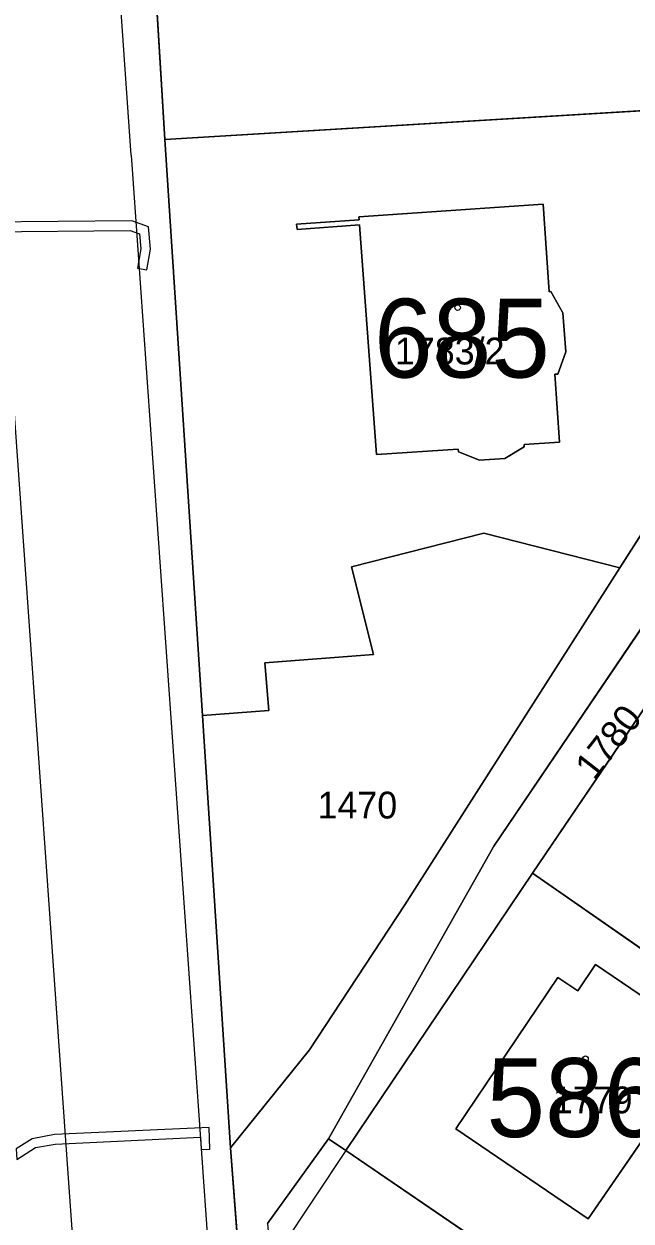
# Model space of a CAD drawing. Extents: x -689422 to -685210, y -987725 to -982160.
# Drawn here: x -687442.4 to -687403.9, y -985044.9 to -984969 of the extents above; entities that cross this region are included whole.
import ezdxf

# ---------------------------------------------------------------- set-up
doc = ezdxf.new("R2010")
doc.units = 0
for name, color, linetype in [('KN_Budovy', 7, 'Continuous'), ('KN_Budovy_cisla_domovni', 7, 'Continuous'), ('KN_Hranice_parcel', 7, 'Continuous'), ('KN_Hranice_parcel_vnitrni_kresba', 7, 'Continuous'), ('KN_Parcelni cisla', 7, 'Continuous'), ('KN_Polygon parcely', 7, 'Continuous'), ('KN_POZEMKY_ORNA PUDA', 7, 'Continuous'), ('KN_POZEMKY_OSTATNI PLOCHA', 7, 'Continuous'), ('KN_POZEMKY_TTP', 7, 'Continuous'), ('KN_POZEMKY_ZAHRADA', 7, 'Continuous'), ('KN_POZEMKY_ZASTAVENA PLOCHA', 7, 'Continuous'), ('KN_VYUZITI_16_ostatni plocha_silnice', 7, 'Continuous'), ('KN_VYUZITI_17_ostatni plocha_ostatni komunikace', 7, 'Continuous'), ('KN_VYUZITI_26_ostatni plocha_jina plocha', 7, 'Continuous'), ('KN_Věcná břemena k části', 7, 'Continuous'), ('KN_Značky budov', 7, 'Continuous')]:
    doc.layers.add(name, color=color, linetype=linetype)

msp = doc.modelspace()

# ---------------------------------------------------------------- linework, layer by layer
at = {"layer": 'KN_Budovy'}
for points in [[(-687408.24, -984987.32), (-687409.01, -984985.97), (-687409.11, -984985.98), (-687409.5, -984980.42), (-687421.18, -984981.23), (-687421.17, -984981.41), (-687425.14, -984981.7), (-687425.09, -984982.02), (-687421.14, -984981.73), (-687420.07, -984996.31), (-687414.88, -984995.96), (-687414.87, -984996.14), (-687413.54, -984996.67), (-687411.93, -984996.55), (-687410.69, -984995.82), (-687410.7, -984995.67), (-687408.45, -984995.52), (-687408.75, -984991.21), (-687408.57, -984991.2), (-687408.06, -984989.79)], [(-687408.56, -985029.47), (-687415.04, -985039.08), (-687406.63, -985044.78), (-687398.92, -985033.57), (-687406.18, -985028.66), (-687407.3, -985030.32)]]:
    msp.add_lwpolyline(points, close=True, dxfattribs=at)
at = {"layer": 'KN_Hranice_parcel'}
for p, q in [((-687433.5, -984976.32), (-687435.45, -984943.89)), ((-687433.5, -984976.32), (-687391.21, -984973.77)), ((-687431.11, -985012.86), (-687433.5, -984976.32)), ((-687389.4, -984979.6), (-687404.63, -985003.48)), ((-687398.16, -985005.13), (-687410.16, -985022.86)), ((-687429.32, -985040.27), (-687431.11, -985012.86)), ((-687410.16, -985022.86), (-687422.02, -985040.45)), ((-687410.16, -985022.86), (-687376.84, -985046.05)), ((-687423.12, -985039.7), (-687426.99, -985045.07)), ((-687422.02, -985040.45), (-687423.12, -985039.7)), ((-687428.78, -985047.56), (-687429.32, -985040.27)), ((-687394.63, -985059.14), (-687422.02, -985040.45))]:
    msp.add_line(p, q, dxfattribs=at)
for points in [[(-687331.76, -984907.04), (-687384.98, -984982.26), (-687400.63, -985003.42), (-687412.62, -985021.15), (-687423.12, -985039.7)], [(-687425.14, -984981.7), (-687421.17, -984981.41), (-687421.18, -984981.23), (-687409.5, -984980.42), (-687409.11, -984985.98), (-687409.01, -984985.97), (-687408.24, -984987.32), (-687408.06, -984989.79), (-687408.57, -984991.2), (-687408.75, -984991.21), (-687408.45, -984995.52), (-687410.7, -984995.67), (-687410.69, -984995.82), (-687411.93, -984996.55), (-687413.54, -984996.67), (-687414.87, -984996.14), (-687414.88, -984995.96), (-687420.07, -984996.31), (-687421.14, -984981.73), (-687425.09, -984982.02), (-687425.14, -984981.7)], [(-687404.63, -985003.48), (-687413.26, -985001.29), (-687421.66, -985003.43), (-687420.25, -985008.98), (-687427.14, -985009.52), (-687426.9, -985012.54), (-687431.11, -985012.86)], [(-687429.32, -985040.27), (-687424.32, -985034.07), (-687418.27, -985024.86), (-687404.63, -985003.48)], [(-687407.3, -985030.32), (-687406.18, -985028.66), (-687398.92, -985033.57), (-687406.63, -985044.78), (-687415.04, -985039.08), (-687408.56, -985029.47), (-687407.3, -985030.32)]]:
    msp.add_lwpolyline(points, dxfattribs=at)
at = {"layer": 'KN_Hranice_parcel_vnitrni_kresba'}
for p, q in [((-687435.63, -984977.32), (-687437.68, -984947.44)), ((-687435.63, -984977.32), (-687430.47, -985050.37)), ((-687439.58, -985042.49), (-687444.1, -984978.73)), ((-687422.02, -985040.45), (-687426.76, -985047.59)), ((-687436.15, -985092.19), (-687439.58, -985042.49))]:
    msp.add_line(p, q, dxfattribs=at)
at = {"layer": 'KN_Polygon parcely'}
for points in [[(-687428.78, -985047.56), (-687429.32, -985040.27), (-687431.11, -985012.86), (-687433.5, -984976.32), (-687435.45, -984943.89), (-687437.54, -984925.57), (-687437.94, -984920.24), (-687438.43, -984908.58), (-687442.31, -984854.7)], [(-687426.99, -985045.07), (-687423.12, -985039.7), (-687412.62, -985021.15), (-687400.63, -985003.42), (-687384.98, -984982.26), (-687331.76, -984907.04), (-687319.18, -984890.09), (-687315.09, -984886.85), (-687313.72, -984885.04), (-687294.73, -984859.91)], [(-687315.96, -984876.46), (-687321.6, -984883.93), (-687326.66, -984890.33), (-687327.95, -984889.56), (-687334.82, -984899.8), (-687341.61, -984909.93), (-687348.46, -984919.8), (-687354.19, -984928.05), (-687363.41, -984941.68), (-687366.79, -984946.79), (-687389.4, -984979.6), (-687404.63, -985003.48), (-687418.27, -985024.86), (-687424.32, -985034.07), (-687429.32, -985040.27), (-687428.78, -985047.56)]]:
    msp.add_lwpolyline(points, dxfattribs=at)
for points in [[(-687358.07, -984946.1), (-687344.92, -984926.49), (-687331.76, -984907.04), (-687384.98, -984982.26), (-687400.63, -985003.42), (-687412.62, -985021.15), (-687423.12, -985039.7), (-687422.02, -985040.45), (-687410.16, -985022.86), (-687398.16, -985005.13), (-687386.41, -984987.66), (-687383.34, -984983.41), (-687369.33, -984962.72)], [(-687399.9, -984945.5), (-687435.45, -984943.89), (-687433.5, -984976.32), (-687391.21, -984973.77)], [(-687431.11, -985012.86), (-687426.9, -985012.54), (-687427.14, -985009.52), (-687420.25, -985008.98), (-687421.66, -985003.43), (-687413.26, -985001.29), (-687404.63, -985003.48), (-687389.4, -984979.6), (-687391.21, -984973.77), (-687433.5, -984976.32)], [(-687425.14, -984981.7), (-687421.17, -984981.41), (-687421.18, -984981.23), (-687409.5, -984980.42), (-687409.11, -984985.98), (-687409.01, -984985.97), (-687408.24, -984987.32), (-687408.06, -984989.79), (-687408.57, -984991.2), (-687408.75, -984991.21), (-687408.45, -984995.52), (-687410.7, -984995.67), (-687410.69, -984995.82), (-687411.93, -984996.55), (-687413.54, -984996.67), (-687414.87, -984996.14), (-687414.88, -984995.96), (-687420.07, -984996.31), (-687421.14, -984981.73), (-687425.09, -984982.02)], [(-687425.14, -984981.7), (-687425.09, -984982.02), (-687421.14, -984981.73), (-687420.07, -984996.31), (-687414.88, -984995.96), (-687414.87, -984996.14), (-687413.54, -984996.67), (-687411.93, -984996.55), (-687410.69, -984995.82), (-687410.7, -984995.67), (-687408.45, -984995.52), (-687408.75, -984991.21), (-687408.57, -984991.2), (-687408.06, -984989.79), (-687408.24, -984987.32), (-687409.01, -984985.97), (-687409.11, -984985.98), (-687409.5, -984980.42), (-687421.18, -984981.23), (-687421.17, -984981.41)], [(-687424.32, -985034.07), (-687418.27, -985024.86), (-687404.63, -985003.48), (-687413.26, -985001.29), (-687421.66, -985003.43), (-687420.25, -985008.98), (-687427.14, -985009.52), (-687426.9, -985012.54), (-687431.11, -985012.86), (-687429.32, -985040.27)], [(-687376.84, -985046.05), (-687364.78, -985028.22), (-687398.16, -985005.13), (-687410.16, -985022.86)], [(-687410.16, -985022.86), (-687422.02, -985040.45), (-687394.63, -985059.14), (-687388.5, -985063.19), (-687376.84, -985046.05)], [(-687407.3, -985030.32), (-687406.18, -985028.66), (-687398.92, -985033.57), (-687406.63, -985044.78), (-687415.04, -985039.08), (-687408.56, -985029.47)], [(-687407.3, -985030.32), (-687408.56, -985029.47), (-687415.04, -985039.08), (-687406.63, -985044.78), (-687398.92, -985033.57), (-687406.18, -985028.66)], [(-687424.11, -985077.19), (-687423.77, -985080.93), (-687415.41, -985089.82), (-687411.86, -985084.52), (-687403.44, -985072.25), (-687394.63, -985059.14), (-687422.02, -985040.45), (-687423.12, -985039.7), (-687426.99, -985045.07), (-687426.76, -985047.59)]]:
    msp.add_lwpolyline(points, close=True, dxfattribs=at)
at = {"layer": 'KN_POZEMKY_ORNA PUDA'}
for p, q in [((-687433.5, -984976.32), (-687435.45, -984943.89)), ((-687391.21, -984973.77), (-687433.5, -984976.32))]:
    msp.add_line(p, q, dxfattribs=at)
at = {"layer": 'KN_POZEMKY_OSTATNI PLOCHA'}
for p, q in [((-687435.45, -984943.89), (-687433.5, -984976.32)), ((-687433.5, -984976.32), (-687431.11, -985012.86)), ((-687404.63, -985003.48), (-687389.4, -984979.6)), ((-687421.66, -985003.43), (-687413.26, -985001.29)), ((-687413.26, -985001.29), (-687404.63, -985003.48)), ((-687420.25, -985008.98), (-687421.66, -985003.43)), ((-687400.63, -985003.42), (-687412.62, -985021.15)), ((-687404.63, -985003.48), (-687418.27, -985024.86)), ((-687418.27, -985024.86), (-687404.63, -985003.48)), ((-687427.14, -985009.52), (-687420.25, -985008.98)), ((-687426.9, -985012.54), (-687427.14, -985009.52)), ((-687431.11, -985012.86), (-687426.9, -985012.54)), ((-687429.32, -985040.27), (-687431.11, -985012.86)), ((-687431.11, -985012.86), (-687429.32, -985040.27)), ((-687412.62, -985021.15), (-687423.12, -985039.7)), ((-687418.27, -985024.86), (-687424.32, -985034.07)), ((-687424.32, -985034.07), (-687418.27, -985024.86)), ((-687424.32, -985034.07), (-687429.32, -985040.27)), ((-687429.32, -985040.27), (-687424.32, -985034.07)), ((-687423.12, -985039.7), (-687426.99, -985045.07)), ((-687428.78, -985047.56), (-687429.32, -985040.27)), ((-687429.32, -985040.27), (-687428.78, -985047.56))]:
    msp.add_line(p, q, dxfattribs=at)
at = {"layer": 'KN_POZEMKY_TTP'}
for p, q in [((-687412.62, -985021.15), (-687400.63, -985003.42)), ((-687398.16, -985005.13), (-687410.16, -985022.86)), ((-687423.12, -985039.7), (-687412.62, -985021.15)), ((-687410.16, -985022.86), (-687422.02, -985040.45)), ((-687422.02, -985040.45), (-687423.12, -985039.7))]:
    msp.add_line(p, q, dxfattribs=at)
at = {"layer": 'KN_POZEMKY_ZAHRADA'}
for p, q in [((-687433.5, -984976.32), (-687391.21, -984973.77)), ((-687431.11, -985012.86), (-687433.5, -984976.32)), ((-687389.4, -984979.6), (-687404.63, -985003.48)), ((-687409.5, -984980.42), (-687421.18, -984981.23)), ((-687409.11, -984985.98), (-687409.5, -984980.42)), ((-687421.17, -984981.41), (-687425.14, -984981.7)), ((-687421.18, -984981.23), (-687421.17, -984981.41)), ((-687425.14, -984981.7), (-687425.09, -984982.02)), ((-687425.09, -984982.02), (-687421.14, -984981.73)), ((-687421.14, -984981.73), (-687420.07, -984996.31)), ((-687409.01, -984985.97), (-687409.11, -984985.98)), ((-687408.24, -984987.32), (-687409.01, -984985.97)), ((-687408.06, -984989.79), (-687408.24, -984987.32)), ((-687408.57, -984991.2), (-687408.06, -984989.79)), ((-687408.75, -984991.21), (-687408.57, -984991.2)), ((-687408.45, -984995.52), (-687408.75, -984991.21)), ((-687411.93, -984996.55), (-687410.69, -984995.82)), ((-687410.7, -984995.67), (-687408.45, -984995.52)), ((-687410.69, -984995.82), (-687410.7, -984995.67)), ((-687420.07, -984996.31), (-687414.88, -984995.96)), ((-687414.88, -984995.96), (-687414.87, -984996.14)), ((-687414.87, -984996.14), (-687413.54, -984996.67)), ((-687413.54, -984996.67), (-687411.93, -984996.55)), ((-687413.26, -985001.29), (-687421.66, -985003.43)), ((-687404.63, -985003.48), (-687413.26, -985001.29)), ((-687421.66, -985003.43), (-687420.25, -985008.98)), ((-687410.16, -985022.86), (-687398.16, -985005.13)), ((-687420.25, -985008.98), (-687427.14, -985009.52)), ((-687427.14, -985009.52), (-687426.9, -985012.54)), ((-687426.9, -985012.54), (-687431.11, -985012.86)), ((-687422.02, -985040.45), (-687410.16, -985022.86)), ((-687410.16, -985022.86), (-687376.84, -985046.05)), ((-687376.84, -985046.05), (-687410.16, -985022.86)), ((-687406.18, -985028.66), (-687407.3, -985030.32)), ((-687398.92, -985033.57), (-687406.18, -985028.66)), ((-687408.56, -985029.47), (-687415.04, -985039.08)), ((-687407.3, -985030.32), (-687408.56, -985029.47)), ((-687406.63, -985044.78), (-687398.92, -985033.57)), ((-687415.04, -985039.08), (-687406.63, -985044.78)), ((-687426.99, -985045.07), (-687423.12, -985039.7)), ((-687423.12, -985039.7), (-687422.02, -985040.45)), ((-687394.63, -985059.14), (-687422.02, -985040.45)), ((-687422.02, -985040.45), (-687394.63, -985059.14))]:
    msp.add_line(p, q, dxfattribs=at)
at = {"layer": 'KN_POZEMKY_ZASTAVENA PLOCHA'}
for p, q in [((-687421.18, -984981.23), (-687409.5, -984980.42)), ((-687409.5, -984980.42), (-687409.11, -984985.98)), ((-687425.14, -984981.7), (-687421.17, -984981.41)), ((-687421.17, -984981.41), (-687421.18, -984981.23)), ((-687425.09, -984982.02), (-687425.14, -984981.7)), ((-687421.14, -984981.73), (-687425.09, -984982.02)), ((-687420.07, -984996.31), (-687421.14, -984981.73)), ((-687409.11, -984985.98), (-687409.01, -984985.97)), ((-687409.01, -984985.97), (-687408.24, -984987.32)), ((-687408.24, -984987.32), (-687408.06, -984989.79)), ((-687408.06, -984989.79), (-687408.57, -984991.2)), ((-687408.57, -984991.2), (-687408.75, -984991.21)), ((-687408.75, -984991.21), (-687408.45, -984995.52)), ((-687410.69, -984995.82), (-687411.93, -984996.55)), ((-687408.45, -984995.52), (-687410.7, -984995.67)), ((-687410.7, -984995.67), (-687410.69, -984995.82)), ((-687414.88, -984995.96), (-687420.07, -984996.31)), ((-687414.87, -984996.14), (-687414.88, -984995.96)), ((-687413.54, -984996.67), (-687414.87, -984996.14)), ((-687411.93, -984996.55), (-687413.54, -984996.67)), ((-687407.3, -985030.32), (-687406.18, -985028.66)), ((-687406.18, -985028.66), (-687398.92, -985033.57)), ((-687415.04, -985039.08), (-687408.56, -985029.47)), ((-687408.56, -985029.47), (-687407.3, -985030.32)), ((-687398.92, -985033.57), (-687406.63, -985044.78)), ((-687406.63, -985044.78), (-687415.04, -985039.08))]:
    msp.add_line(p, q, dxfattribs=at)
at = {"layer": 'KN_VYUZITI_16_ostatni plocha_silnice'}
for p, q in [((-687435.45, -984943.89), (-687433.5, -984976.32)), ((-687433.5, -984976.32), (-687431.11, -985012.86)), ((-687431.11, -985012.86), (-687429.32, -985040.27)), ((-687429.32, -985040.27), (-687428.78, -985047.56))]:
    msp.add_line(p, q, dxfattribs=at)
at = {"layer": 'KN_VYUZITI_17_ostatni plocha_ostatni komunikace'}
for p, q in [((-687404.63, -985003.48), (-687389.4, -984979.6)), ((-687400.63, -985003.42), (-687412.62, -985021.15)), ((-687418.27, -985024.86), (-687404.63, -985003.48)), ((-687412.62, -985021.15), (-687423.12, -985039.7)), ((-687424.32, -985034.07), (-687418.27, -985024.86)), ((-687429.32, -985040.27), (-687424.32, -985034.07)), ((-687423.12, -985039.7), (-687426.99, -985045.07)), ((-687428.78, -985047.56), (-687429.32, -985040.27))]:
    msp.add_line(p, q, dxfattribs=at)
at = {"layer": 'KN_VYUZITI_26_ostatni plocha_jina plocha'}
for p, q in [((-687421.66, -985003.43), (-687413.26, -985001.29)), ((-687413.26, -985001.29), (-687404.63, -985003.48)), ((-687420.25, -985008.98), (-687421.66, -985003.43)), ((-687404.63, -985003.48), (-687418.27, -985024.86)), ((-687427.14, -985009.52), (-687420.25, -985008.98)), ((-687426.9, -985012.54), (-687427.14, -985009.52)), ((-687431.11, -985012.86), (-687426.9, -985012.54)), ((-687429.32, -985040.27), (-687431.11, -985012.86)), ((-687418.27, -985024.86), (-687424.32, -985034.07)), ((-687424.32, -985034.07), (-687429.32, -985040.27))]:
    msp.add_line(p, q, dxfattribs=at)
at = {"layer": 'KN_Věcná břemena k části'}
for points in [[(-687447.35, -984981.82), (-687447.31, -984982.48), (-687444.92, -984982.17), (-687435.69, -984982.1), (-687435.1, -984982.31), (-687435.02, -984983.26), (-687435.23, -984984.49), (-687434.63, -984984.59), (-687434.4, -984983.28), (-687434.52, -984981.87), (-687435.59, -984981.48), (-687444.96, -984981.57)], [(-687431.18, -985040.38), (-687430.64, -985040.36), (-687430.69, -985038.98), (-687440.5, -985039.44), (-687441.91, -985039.7), (-687442.93, -985040.35), (-687442.88, -985041.02), (-687441.69, -985040.26), (-687440.44, -985040.04), (-687431.23, -985039.6)]]:
    msp.add_lwpolyline(points, close=True, dxfattribs=at)
at = {"layer": 'KN_Značky budov'}
for centre in [(-687414.917, -984986.989), (-687406.807, -985034.629)]:
    msp.add_circle(centre, 0.175, dxfattribs=at)

# ---------------------------------------------------------------- texts
at = {"layer": 'KN_Budovy_cisla_domovni'}
for s, p in [('685', (-687420.22, -984991.419)), ('586', (-687413.093, -985039.594))]:
    msp.add_text(s, height=5, dxfattribs=at).set_placement(p)
at = {"layer": 'KN_Parcelni cisla'}
for s, p in [('1783/2', (-687418.897, -984990.59)), ('1470', (-687423.81, -985019.39)), ('1779', (-687408.88, -985038.09))]:
    msp.add_text(s, height=1.7, dxfattribs=at).set_placement(p)
msp.add_text('1780', height=1.7, rotation=52, dxfattribs=at).set_placement((-687406.25, -985017.033))

doc.saveas('drawing.dxf')
